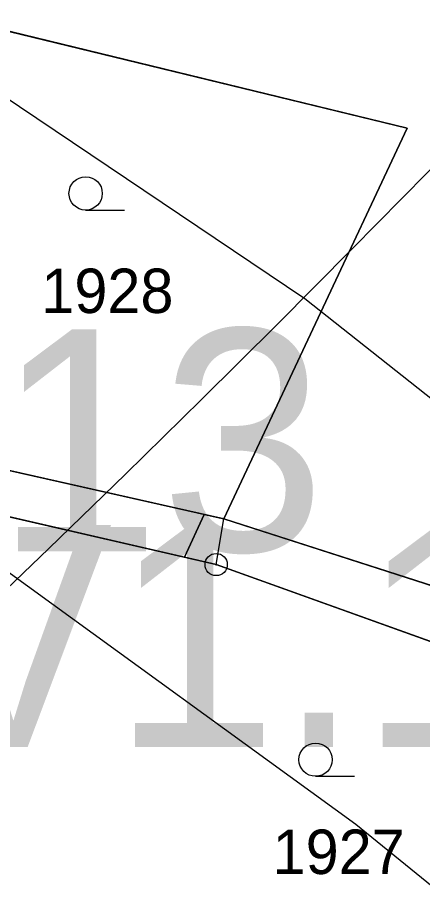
# Model space of a CAD drawing. Extents: x -706130 to -698555, y -971544 to -967260.
# Drawn here: x -703611.44 to -703593.23, y -970370.62 to -970330.64 of the extents above; entities that cross this region are included whole.
import ezdxf

# ---------------------------------------------------------------- set-up
doc = ezdxf.new("R2010")
doc.units = 0
for name, color, linetype in [('BPEJ hranice S', 7, 'Continuous'), ('Docházková izochrona - VLAK N', 7, 'Continuous'), ('Hranice intravilán', 7, 'Continuous'), ('KN_Hranice_parcel', 7, 'Continuous'), ('KN_Parcelni cisla', 7, 'Continuous'), ('KN_Polygon parcely', 7, 'Continuous'), ('KN_POZEMKY_10_LESNI POZEMEK', 7, 'Continuous'), ('KN_POZEMKY_14_OSTATNI PLOCHA', 7, 'Continuous'), ('KN_POZEMKY_5_ZAHRADA', 7, 'Continuous'), ('KN_VYUZITI_17_ostatni plocha_ostatni komunikace', 7, 'Continuous'), ('KN_Značky bodu BP', 7, 'Continuous'), ('KN_Značky kultur', 7, 'Continuous'), ('Plochy lesní všeobecné S', 7, 'Continuous'), ('Plochy smíšené obytné venkovské S', 7, 'Continuous'), ('Plochy verejnych prostranstvi - komunikace ostatni S', 7, 'Continuous'), ('Regulační bloky v krajině S', 7, 'Continuous'), ('Regulační bloky zastavěné S', 7, 'Continuous'), ('Regulační bloky_číslo S NEZAPINAT', 7, 'Continuous'), ('Regulační kódy zastavěné S', 7, 'Continuous'), ('VÝŠKOPIS_vrstevnice hlavní', 7, 'Continuous'), ('Zastavene uzemi N', 7, 'Continuous'), ('Zastavene uzemi plochy N', 7, 'Continuous')]:
    doc.layers.add(name, color=color, linetype=linetype)

msp = doc.modelspace()

# ---------------------------------------------------------------- linework, layer by layer
at = {"layer": 'BPEJ hranice S'}
for points in [[(-703646.15, -970332.73), (-703632.252, -970340.643), (-703627.096, -970330.836), (-703626.888, -970330.882), (-703625.56, -970327.91), (-703593.92, -970335.61), (-703602.16, -970353.21), (-703603.047, -970353.01), (-703603.939, -970354.94), (-703602.51, -970355.27), (-703585.18, -970361.5), (-703583.066, -970363.468), (-703572.508, -970367.413), (-703570.83, -970366.66), (-703551.37, -970372.97), (-703530.212, -970378.882), (-703527.598, -970382.095), (-703527.019, -970386.612), (-703526.313, -970392.115), (-703521.358, -970401.721)], [(-703551.37, -970372.97), (-703570.83, -970366.66), (-703572.508, -970367.413), (-703583.066, -970363.468), (-703585.18, -970361.5), (-703602.51, -970355.27), (-703603.939, -970354.94), (-703603.047, -970353.01), (-703602.16, -970353.21), (-703593.92, -970335.61), (-703625.56, -970327.91), (-703626.888, -970330.882), (-703627.096, -970330.836), (-703632.252, -970340.643), (-703646.15, -970332.73)]]:
    msp.add_lwpolyline(points, dxfattribs=at)
at = {"layer": 'Docházková izochrona - VLAK N'}
msp.add_circle((-704165.451, -969778.767), 800, dxfattribs=at)
at = {"layer": 'Hranice intravilán'}
msp.add_lwpolyline([(-703506.95, -970413.21), (-703510.55, -970383.21), (-703519.27, -970381.94), (-703551.37, -970372.97), (-703570.83, -970366.66), (-703576.77, -970369.33), (-703585.18, -970361.5), (-703602.51, -970355.27), (-703602.16, -970353.21), (-703593.92, -970335.61), (-703625.56, -970327.91), (-703631.45, -970341.1), (-703646.15, -970332.73)], dxfattribs=at)
at = {"layer": 'KN_Hranice_parcel'}
msp.add_line((-703629.04, -970347.16), (-703602.16, -970353.21), dxfattribs=at)
for points in [[(-703631.45, -970341.1), (-703625.56, -970327.91), (-703593.92, -970335.61), (-703602.16, -970353.21)], [(-703585.18, -970361.5), (-703602.51, -970355.27), (-703629.96, -970348.93)], [(-703602.16, -970353.21), (-703568.92, -970363.91), (-703550.58, -970370.54), (-703536.13, -970374.49), (-703526.62, -970376.37)]]:
    msp.add_lwpolyline(points, dxfattribs=at)
at = {"layer": 'KN_Polygon parcely'}
for points in [[(-703625.56, -970327.91), (-703593.92, -970335.61), (-703602.16, -970353.21), (-703568.92, -970363.91), (-703550.58, -970370.54), (-703536.13, -970374.49), (-703526.62, -970376.37), (-703586.2, -970324.53), (-703627.08, -970307.65), (-703635.35, -970306.97), (-703646.15, -970332.73), (-703631.45, -970341.1)], [(-703602.16, -970353.21), (-703593.92, -970335.61), (-703625.56, -970327.91), (-703631.45, -970341.1), (-703632.23, -970342.86), (-703631.42, -970346.04), (-703629.04, -970347.16)], [(-703629.04, -970347.16), (-703629.96, -970348.93), (-703602.51, -970355.27), (-703585.18, -970361.5), (-703570.83, -970366.66), (-703551.37, -970372.97), (-703519.27, -970381.94), (-703510.55, -970383.21), (-703520.6, -970377.03), (-703526.62, -970376.37), (-703536.13, -970374.49), (-703550.58, -970370.54), (-703568.92, -970363.91), (-703602.16, -970353.21)], [(-703628.65, -970362.29), (-703626.44, -970359.2), (-703621.9, -970352.85), (-703611.86, -970360.13), (-703613.38, -970362.18), (-703616.65, -970366.59), (-703618.44, -970369.01), (-703618.59, -970369.21), (-703605.17, -970378.02), (-703591.04, -970373.06), (-703581.16, -970372.23), (-703576.77, -970369.33), (-703585.18, -970361.5), (-703602.51, -970355.27), (-703629.96, -970348.93), (-703634.72, -970358.12)]]:
    msp.add_lwpolyline(points, close=True, dxfattribs=at)
at = {"layer": 'KN_POZEMKY_10_LESNI POZEMEK'}
for p, q in [((-703593.92, -970335.61), (-703625.56, -970327.91)), ((-703602.16, -970353.21), (-703593.92, -970335.61)), ((-703568.92, -970363.91), (-703602.16, -970353.21))]:
    msp.add_line(p, q, dxfattribs=at)
at = {"layer": 'KN_POZEMKY_14_OSTATNI PLOCHA'}
for p, q in [((-703629.04, -970347.16), (-703602.16, -970353.21)), ((-703602.51, -970355.27), (-703629.96, -970348.93)), ((-703602.16, -970353.21), (-703568.92, -970363.91)), ((-703585.18, -970361.5), (-703602.51, -970355.27))]:
    msp.add_line(p, q, dxfattribs=at)
at = {"layer": 'KN_POZEMKY_5_ZAHRADA'}
for p, q in [((-703625.56, -970327.91), (-703593.92, -970335.61)), ((-703593.92, -970335.61), (-703602.16, -970353.21)), ((-703602.16, -970353.21), (-703629.04, -970347.16)), ((-703629.96, -970348.93), (-703602.51, -970355.27)), ((-703602.51, -970355.27), (-703585.18, -970361.5))]:
    msp.add_line(p, q, dxfattribs=at)
at = {"layer": 'KN_VYUZITI_17_ostatni plocha_ostatni komunikace'}
for p, q in [((-703629.04, -970347.16), (-703602.16, -970353.21)), ((-703602.51, -970355.27), (-703629.96, -970348.93)), ((-703602.16, -970353.21), (-703568.92, -970363.91)), ((-703585.18, -970361.5), (-703602.51, -970355.27))]:
    msp.add_line(p, q, dxfattribs=at)
at = {"layer": 'KN_Značky bodu BP'}
for radius in [0.5, 0.0303]:
    msp.add_circle((-703602.51, -970355.27), radius, dxfattribs=at)
at = {"layer": 'KN_Značky kultur'}
for p, q in [((-703608.383, -970339.3), (-703606.633, -970339.3)), ((-703598.033, -970364.81), (-703596.283, -970364.81))]:
    msp.add_line(p, q, dxfattribs=at)
for centre in [(-703608.383, -970338.55), (-703598.033, -970364.06)]:
    msp.add_circle(centre, 0.75, dxfattribs=at)
at = {"layer": 'Plochy lesní všeobecné S'}
for p, q in [((-703625.56, -970327.91), (-703593.92, -970335.61)), ((-703593.92, -970335.61), (-703602.16, -970353.21)), ((-703602.16, -970353.21), (-703568.92, -970363.91))]:
    msp.add_line(p, q, dxfattribs=at)
at = {"layer": 'Plochy smíšené obytné venkovské S'}
for p, q in [((-703593.92, -970335.61), (-703625.56, -970327.91)), ((-703602.16, -970353.21), (-703593.92, -970335.61)), ((-703629.04, -970347.16), (-703602.16, -970353.21))]:
    msp.add_line(p, q, dxfattribs=at)
msp.add_lwpolyline([(-703585.18, -970361.5), (-703602.51, -970355.27), (-703629.96, -970348.93)], dxfattribs=at)
at = {"layer": 'Plochy verejnych prostranstvi - komunikace ostatni S'}
for p, q in [((-703602.16, -970353.21), (-703629.04, -970347.16)), ((-703629.96, -970348.93), (-703602.51, -970355.27)), ((-703602.51, -970355.27), (-703585.18, -970361.5))]:
    msp.add_line(p, q, dxfattribs=at)
msp.add_lwpolyline([(-703550.58, -970370.54), (-703568.92, -970363.91), (-703602.16, -970353.21)], dxfattribs=at)
at = {"layer": 'Regulační bloky v krajině S'}
for p, q in [((-703625.56, -970327.91), (-703593.92, -970335.61)), ((-703593.92, -970335.61), (-703602.16, -970353.21)), ((-703602.16, -970353.21), (-703568.92, -970363.91))]:
    msp.add_line(p, q, dxfattribs=at)
at = {"layer": 'Regulační bloky zastavěné S'}
for p, q in [((-703593.92, -970335.61), (-703625.56, -970327.91)), ((-703602.16, -970353.21), (-703593.92, -970335.61)), ((-703629.04, -970347.16), (-703602.16, -970353.21)), ((-703602.16, -970353.21), (-703629.04, -970347.16)), ((-703629.96, -970348.93), (-703602.51, -970355.27)), ((-703602.51, -970355.27), (-703585.18, -970361.5))]:
    msp.add_line(p, q, dxfattribs=at)
for points in [[(-703585.18, -970361.5), (-703602.51, -970355.27), (-703629.96, -970348.93)], [(-703550.58, -970370.54), (-703568.92, -970363.91), (-703602.16, -970353.21)]]:
    msp.add_lwpolyline(points, dxfattribs=at)
at = {"layer": 'VÝŠKOPIS_vrstevnice hlavní'}
for points in [[(-703652.014, -970290.78), (-703654.154, -970295.346), (-703654.868, -970299.911), (-703653.584, -970306.617), (-703650.873, -970309.755), (-703633.895, -970319.457), (-703598.512, -970343.283), (-703566.982, -970368.25), (-703547.294, -970385.513), (-703536.736, -970395.786), (-703526.607, -970407.199), (-703515.906, -970420.896), (-703487.515, -970468.833), (-703454.558, -970530.467), (-703434.299, -970564.708), (-703416.75, -970589.818), (-703387.788, -970624.059)], [(-703650.73, -970331.726), (-703611.924, -970355.553), (-703596.23, -970366.966), (-703580.251, -970379.949), (-703563.416, -970396.356), (-703543.442, -970420.611), (-703533.597, -970434.307), (-703519.758, -970457.134), (-703511.626, -970475.396), (-703506.776, -970491.375), (-703507.061, -970495.941), (-703510.057, -970499.793), (-703513.196, -970500.22), (-703519.188, -970498.508), (-703527.177, -970492.659), (-703553.144, -970470.831), (-703581.107, -970451.57), (-703593.091, -970444.864), (-703601.081, -970441.155), (-703621.055, -970434.021), (-703633.61, -970431.739), (-703649.018, -970431.739)]]:
    msp.add_lwpolyline(points, dxfattribs=at)
at = {"layer": 'Zastavene uzemi N'}
msp.add_lwpolyline([(-703506.95, -970413.21), (-703510.55, -970383.21), (-703520.6, -970377.03), (-703526.62, -970376.37), (-703536.13, -970374.49), (-703550.58, -970370.54), (-703568.92, -970363.91), (-703570.83, -970366.66), (-703576.77, -970369.33), (-703585.18, -970361.5), (-703602.51, -970355.27), (-703602.16, -970353.21), (-703593.92, -970335.61), (-703625.56, -970327.91), (-703631.45, -970341.1), (-703646.15, -970332.73)], dxfattribs=at)
at = {"layer": 'Zastavene uzemi plochy N'}
msp.add_lwpolyline([(-703506.95, -970413.21), (-703510.55, -970383.21), (-703520.6, -970377.03), (-703526.62, -970376.37), (-703536.13, -970374.49), (-703550.58, -970370.54), (-703568.92, -970363.91), (-703570.83, -970366.66), (-703576.77, -970369.33), (-703585.18, -970361.5), (-703602.51, -970355.27), (-703602.16, -970353.21), (-703593.92, -970335.61), (-703625.56, -970327.91), (-703631.45, -970341.1), (-703646.15, -970332.73)], dxfattribs=at)

# ---------------------------------------------------------------- texts
at = {"layer": 'KN_Parcelni cisla'}
for s, p in [('1928', (-703610.38, -970343.94)), ('1927', (-703599.97, -970369.21))]:
    msp.add_text(s, height=2, dxfattribs=at).set_placement(p)
at = {"layer": 'Regulační bloky_číslo S NEZAPINAT'}
msp.add_text('013', height=10, dxfattribs=at).set_placement((-703619.887, -970354.669))
at = {"layer": 'Regulační kódy zastavěné S'}
msp.add_text('SV1.15.70', height=10, dxfattribs=at).set_placement((-703625.021, -970363.496))

doc.saveas('drawing.dxf')
